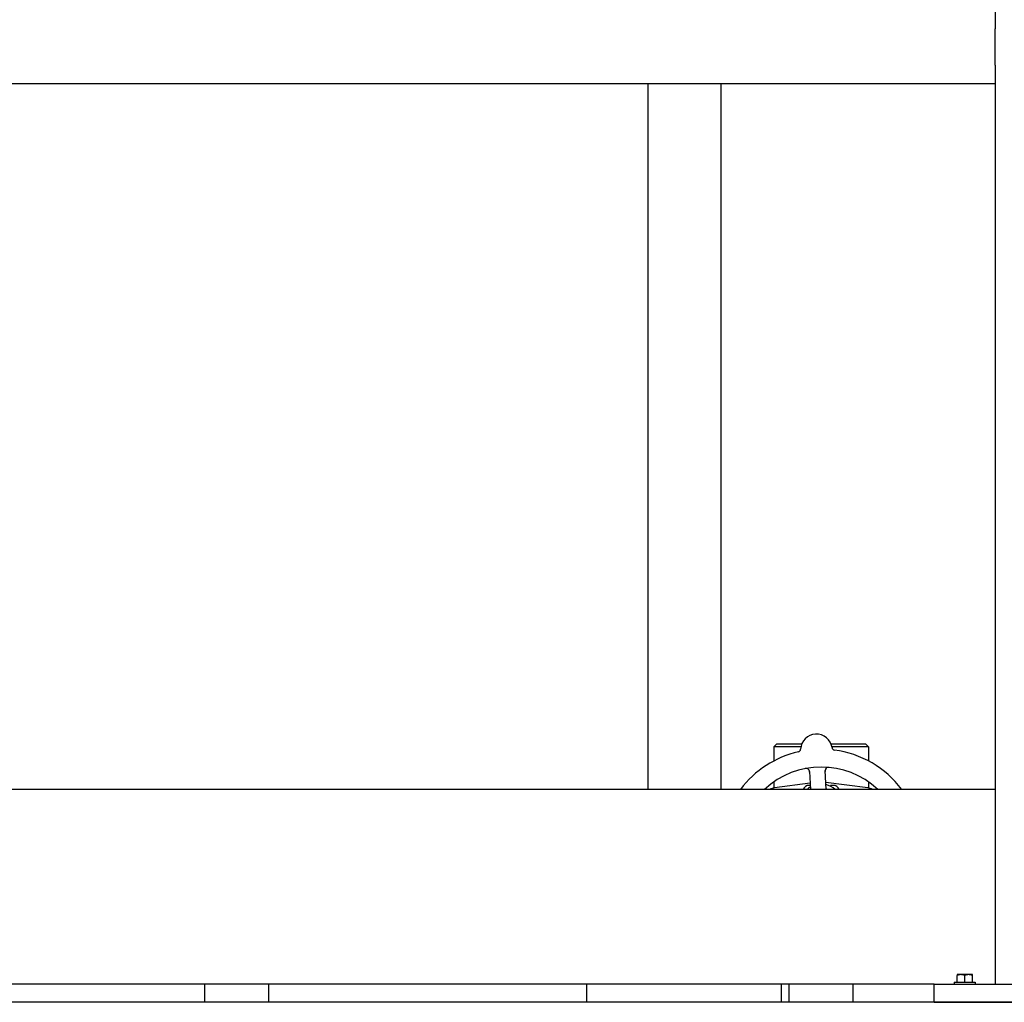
# Model space of a CAD drawing. Header units: inches. Extents: x 5 to 1128, y -85 to 748.
# Tile 495 of 656: x 642 to 663, y 333 to 353. Entities that reach past the tile are written whole.
import ezdxf

# ---------------------------------------------------------------- set-up
doc = ezdxf.new("R2010")
doc.units = ezdxf.units.IN
doc.header["$LTSCALE"] = 32
doc.header["$MEASUREMENT"] = 0
doc.layers.add('Visible (ANSI)', color=7, linetype='Continuous', lineweight=30)

msp = doc.modelspace()

# ---------------------------------------------------------------- linework, layer by layer
at = {"layer": 'Visible (ANSI)'}
for p, q in [((662.35513, 353.60867), (662.35513, 353.23367)), ((662.35513, 352.48367), (662.35513, 353.23367)), ((662.35513, 352.48367), (662.35513, 352.10867)), ((622.17963, 352.10867), (662.35513, 352.10867)), ((655.21813, 352.10867), (655.21813, 337.60867)), ((656.71813, 352.10867), (656.71813, 337.60867)), ((662.35513, 352.10867), (662.35513, 333.60867)), ((657.86938, 338.54617), (657.80688, 338.48367)), ((658.36351, 338.48367), (657.80688, 338.48367)), ((657.80688, 338.48367), (657.80688, 338.191)), ((657.86938, 338.54617), (658.38297, 338.54617)), ((658.98098, 338.54617), (659.69188, 338.54617)), ((659.75438, 338.48367), (659.00043, 338.48367)), ((659.69188, 338.54617), (659.75438, 338.48367)), ((659.75438, 338.48367), (659.75438, 338.191)), ((658.54037, 337.97857), (658.55808, 337.60867)), ((658.88346, 337.60867), (658.865, 337.99412)), ((662.35513, 337.60867), (622.17963, 337.60867)), ((657.80688, 337.7613), (657.80688, 337.63489)), ((658.55206, 337.73449), (657.82397, 337.63757)), ((658.55415, 337.69085), (658.53063, 337.69085)), ((659.73729, 337.63757), (658.87659, 337.75215)), ((658.97438, 337.6723), (658.97438, 337.69085)), ((659.03063, 337.69085), (658.97438, 337.69085)), ((659.75438, 337.7613), (659.75438, 337.63489)), ((661.65213, 333.80267), (661.57413, 333.80267)), ((661.57413, 333.80267), (661.57413, 333.78345)), ((661.57413, 333.64767), (661.57413, 333.78345)), ((661.80813, 333.80267), (661.65213, 333.80267)), ((661.73013, 333.64767), (661.73013, 333.78345)), ((661.88613, 333.80267), (661.80813, 333.80267)), ((661.88613, 333.78345), (661.88613, 333.80267)), ((661.88613, 333.64767), (661.88613, 333.78345)), ((661.10513, 333.60867), (623.42963, 333.60867)), ((646.12313, 333.23367), (646.12313, 333.60867)), ((647.43813, 333.23367), (647.43813, 333.60867)), ((653.96813, 333.23367), (653.96813, 333.60867)), ((657.96813, 333.23367), (657.96813, 333.60867)), ((658.12313, 333.23367), (658.12313, 333.60867)), ((659.43813, 333.23367), (659.43813, 333.60867)), ((661.10513, 333.60867), (665.10513, 333.60867)), ((661.10513, 333.23367), (661.10513, 333.60867)), ((661.51413, 333.64767), (661.94613, 333.64767)), ((661.51413, 333.64767), (661.51413, 333.60867)), ((661.94613, 333.64767), (661.94613, 333.60867)), ((736.78063, 333.23367), (484.78063, 333.23367)), ((661.10513, 333.23367), (665.10513, 333.23367))]:
    msp.add_line(p, q, dxfattribs=at)
for centre, radius, start, end in [((658.68197, 338.41881), 0.325, 8.661127, 176.822474), ((658.78063, 336.35867), 2.075, 102.999652, 142.957329), ((658.29507, 338.44029), 0.0625, 283.130197, 356.822474), ((659.06505, 338.47716), 0.0625, 188.661127, 262.353404), ((658.78063, 336.35867), 2.075, 37.042671, 82.483949), ((658.78063, 336.35867), 1.7075, 47.059742, 132.940258), ((658.47794, 337.97558), 0.0625, 2.7418, 100.603253), ((658.92743, 337.99711), 0.0625, 84.880348, 182.7418), ((657.87345, 337.26585), 0.375, 97.582659, 113.90874), ((658.53063, 337.56585), 0.125, 90, 159.966858), ((658.78063, 337.28367), 0.43425, 121.172963, 131.546577), ((658.78063, 337.28367), 0.43425, 48.453423, 76.939777), ((658.78063, 337.28367), 0.34909, 68.589029, 72.94151), ((659.03063, 337.56585), 0.125, 20.033142, 90), ((659.68781, 337.26585), 0.375, 66.09126, 82.417341)]:
    msp.add_arc(centre, radius, start, end, dxfattribs=at)
for centre, start_param, end_param in [((661.65213, 333.58205), 0, 0.42053434), ((661.65213, 333.58205), 5.86265097, 6.28318531), ((661.80813, 333.58205), 0, 0.42053434), ((661.80813, 333.58205), 5.86265097, 6.28318531)]:
    msp.add_ellipse(centre, major_axis=(0, 0.22062), ratio=0.8660254, start_param=start_param, end_param=end_param, dxfattribs=at)
for points, knots in [([(658.4936, 338.03609), (658.49305, 338.03622), (658.49235, 338.03638), (658.4899, 338.03686), (658.48794, 338.03716), (658.48389, 338.03749), (658.48208, 338.03758), (658.4777, 338.0376), (658.47498, 338.0375), (658.46985, 338.0371), (658.46741, 338.03683), (658.46236, 338.03614), (658.45972, 338.0357), (658.45557, 338.03494), (658.454, 338.03464), (658.4524, 338.03432)], [0.10313051, 0.10313051, 0.10313051, 0.10313051, 0.116031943, 0.116031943, 0.144721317, 0.144721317, 0.163053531, 0.163053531, 0.184818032, 0.184818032, 0.203204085, 0.203204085, 0.223736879, 0.223736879, 0.237092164, 0.237092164, 0.237092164, 0.237092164]), ([(658.54116, 337.9621), (658.54113, 337.96272), (658.5411, 337.96334), (658.541, 337.96538), (658.54093, 337.9668), (658.54054, 337.97355), (658.54008, 337.97872), (658.53889, 337.98682), (658.5382, 337.99017), (658.53599, 337.99845), (658.53396, 338.00324), (658.53229, 338.00641), (658.53212, 338.00672), (658.53197, 338.007)], [0, 0, 0, 0, 0.00480624, 0.00480624, 0.015895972, 0.015895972, 0.058334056, 0.058334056, 0.093846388, 0.093846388, 0.153408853, 0.153408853, 0.160659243, 0.160659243, 0.160659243, 0.160659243]), ([(658.87087, 338.02372), (658.8706, 338.0231), (658.87027, 338.02234), (658.86902, 338.0192), (658.86823, 338.01684), (658.86668, 338.01012), (658.86601, 338.00584), (658.86539, 337.99748), (658.8653, 337.99353), (658.86538, 337.98763), (658.86543, 337.98586), (658.86558, 337.98198), (658.86568, 337.97983), (658.86578, 337.97772)], [0.116820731, 0.116820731, 0.116820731, 0.116820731, 0.132097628, 0.132097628, 0.17640845, 0.17640845, 0.221216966, 0.221216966, 0.255824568, 0.255824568, 0.270057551, 0.270057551, 0.286537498, 0.286537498, 0.286537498, 0.286537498]), ([(658.94727, 338.05802), (658.94645, 338.0581), (658.94565, 338.05818), (658.94224, 338.0585), (658.93954, 338.05872), (658.93454, 338.059), (658.93224, 338.05908), (658.92722, 338.05911), (658.92444, 338.05902), (658.92002, 338.05872), (658.91822, 338.05852), (658.91485, 338.05805), (658.91328, 338.05776), (658.9102, 338.05708), (658.90871, 338.05668), (658.9069, 338.05612), (658.90637, 338.05595), (658.90595, 338.0558)], [0, 0, 0, 0, 0.006736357, 0.006736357, 0.028060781, 0.028060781, 0.045337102, 0.045337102, 0.066521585, 0.066521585, 0.083522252, 0.083522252, 0.101589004, 0.101589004, 0.122234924, 0.122234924, 0.132066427, 0.132066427, 0.132066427, 0.132066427])]:
    msp.add_open_spline(points, degree=3, knots=knots, dxfattribs=at)

doc.saveas('drawing.dxf')
